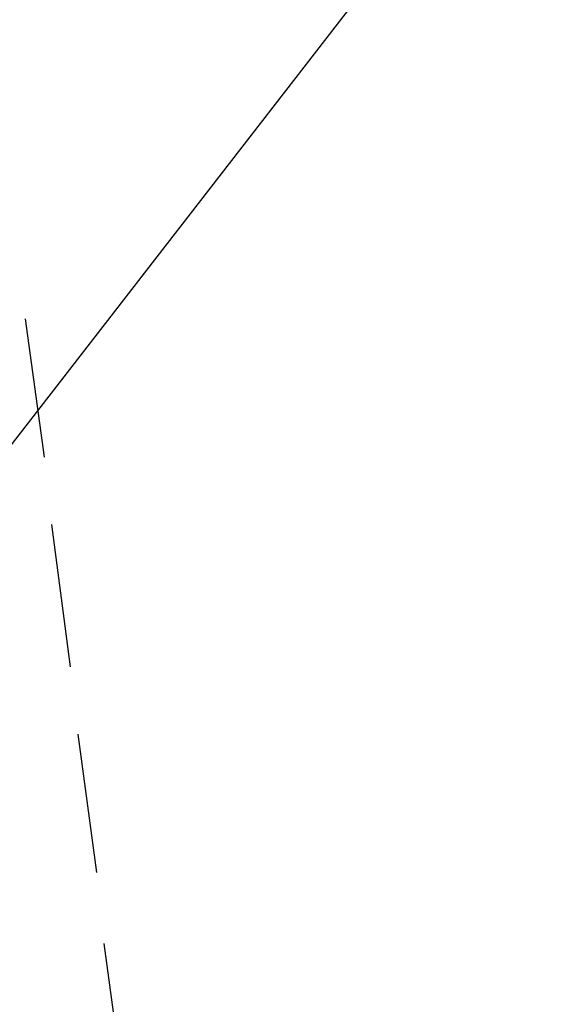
# Model space of a CAD drawing. Header units: feet. Extents: x -79 to 198, y -22 to 181.
# Tile 822 of 982: x 134.23 to 136.09, y 101.39 to 104.9. Entities that reach past the tile are written whole.
import ezdxf

# ---------------------------------------------------------------- set-up
doc = ezdxf.new("R2010")
doc.units = ezdxf.units.FT
doc.layers.add('A-LINEA', color=7, linetype='CONTINUOUS')

msp = doc.modelspace()

# ---------------------------------------------------------------- linework, layer by layer
at = {"layer": 'A-LINEA'}
for p, q in [((124.6928, 91.1125), (138.3191, 108.6919)), ((124.6928, 91.1125), (138.3191, 108.6919)), ((134.2533, 103.8311), (134.32, 103.3378)), ((134.3467, 103.0978), (134.4133, 102.5911)), ((134.44, 102.3511), (134.5067, 101.8578)), ((134.5333, 101.6044), (134.6, 101.1111))]:
    msp.add_line(p, q, dxfattribs=at)

doc.saveas('drawing.dxf')
